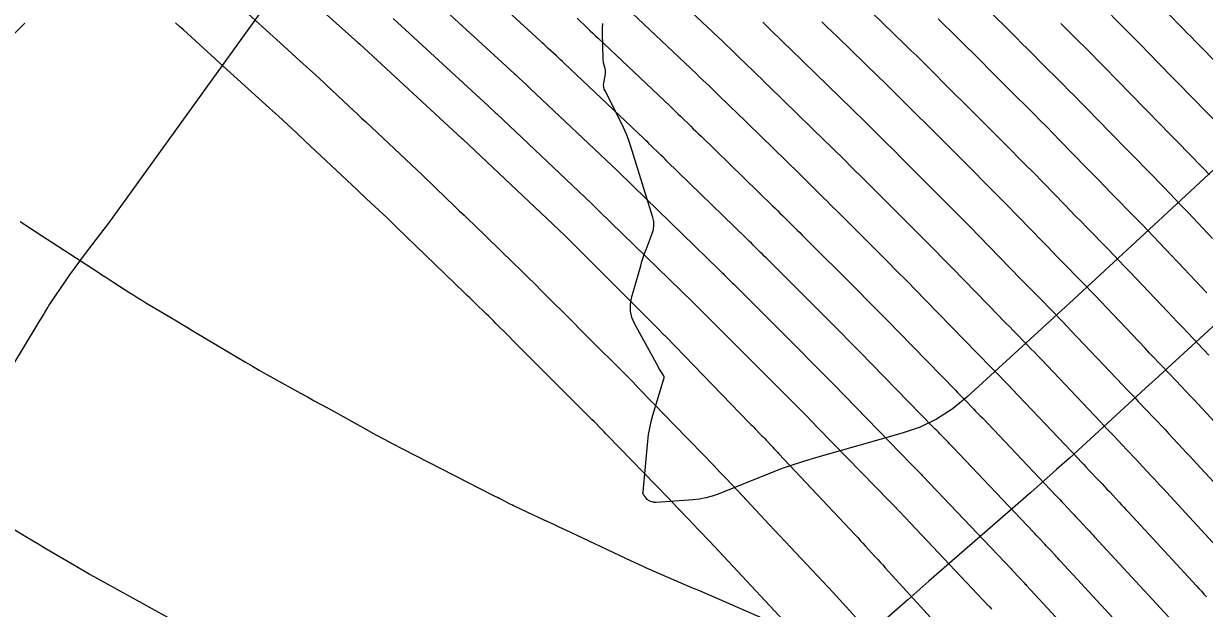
# Model space of a CAD drawing. Extents: x 1005228 to 1008882, y 1883389 to 1885754.
# Drawn here: x 1007831.6 to 1007916.7, y 1884745.4 to 1884787.6 of the extents above; entities that cross this region are included whole.
import ezdxf

# ---------------------------------------------------------------- set-up
doc = ezdxf.new("R2010")
doc.units = 0
for name, color, linetype in [('ATDIMS', 7, 'Continuous'), ('C-ANNO-NOTE', 7, 'Continuous'), ('S_BRIDGE', 7, 'Continuous'), ('TSOBSTACLE', 7, 'Continuous')]:
    doc.layers.add(name, color=color, linetype=linetype)

msp = doc.modelspace()

# ---------------------------------------------------------------- linework, layer by layer
at = {"layer": 'ATDIMS'}
for points in [[(1007846.983, 1884788.994), (1007850.329, 1884785.955), (1007850.616, 1884785.694), (1007850.904, 1884785.433), (1007851.192, 1884785.171), (1007851.479, 1884784.91), (1007852.63, 1884783.865), (1007852.917, 1884783.603), (1007853.203, 1884783.34), (1007853.488, 1884783.076), (1007853.773, 1884782.811), (1007855.024, 1884781.637), (1007855.327, 1884781.353), (1007855.63, 1884781.069), (1007855.933, 1884780.785), (1007856.237, 1884780.501), (1007859.944, 1884777.029), (1007860.286, 1884776.708), (1007860.626, 1884776.385), (1007860.965, 1884776.061), (1007861.303, 1884775.735), (1007862.651, 1884774.431), (1007862.988, 1884774.105), (1007863.326, 1884773.779), (1007863.663, 1884773.453), (1007864, 1884773.127), (1007866.898, 1884770.325), (1007867.418, 1884769.819), (1007867.937, 1884769.312), (1007868.453, 1884768.802), (1007868.968, 1884768.291), (1007871.276, 1884765.987), (1007871.662, 1884765.601), (1007872.049, 1884765.215), (1007872.435, 1884764.829), (1007872.821, 1884764.443), (1007874.367, 1884762.899), (1007874.753, 1884762.513), (1007875.137, 1884762.125), (1007875.52, 1884761.735), (1007875.901, 1884761.344), (1007877.921, 1884759.264), (1007878.351, 1884758.82), (1007878.782, 1884758.376), (1007879.213, 1884757.933), (1007879.643, 1884757.489), (1007881.365, 1884755.714), (1007881.795, 1884755.269), (1007882.223, 1884754.822), (1007882.649, 1884754.374), (1007883.073, 1884753.925), (1007885.354, 1884751.497), (1007885.738, 1884751.088), (1007886.122, 1884750.679), (1007886.506, 1884750.271), (1007886.89, 1884749.862), (1007888.428, 1884748.228), (1007888.811, 1884747.819), (1007889.193, 1884747.408), (1007889.573, 1884746.996), (1007889.952, 1884746.582), (1007893.004, 1884743.229)], [(1007871.481, 1884787.973), (1007872.246, 1884787.252), (1007872.437, 1884787.072), (1007872.628, 1884786.891), (1007872.819, 1884786.711), (1007873.01, 1884786.53), (1007878.195, 1884781.63), (1007878.382, 1884781.453), (1007878.569, 1884781.274), (1007878.756, 1884781.095), (1007878.942, 1884780.916), (1007879.685, 1884780.196), (1007879.87, 1884780.016), (1007880.056, 1884779.836), (1007880.242, 1884779.656), (1007880.427, 1884779.476), (1007885.585, 1884774.464), (1007885.765, 1884774.289), (1007885.944, 1884774.114), (1007886.122, 1884773.938), (1007886.301, 1884773.761), (1007887.012, 1884773.054), (1007887.19, 1884772.877), (1007887.368, 1884772.7), (1007887.545, 1884772.523), (1007887.723, 1884772.346), (1007891.759, 1884768.317), (1007892.49, 1884767.585), (1007893.218, 1884766.851), (1007893.944, 1884766.114), (1007894.667, 1884765.375), (1007898.778, 1884761.16), (1007898.94, 1884760.994), (1007899.102, 1884760.828), (1007899.265, 1884760.662), (1007899.427, 1884760.496), (1007900.078, 1884759.832), (1007900.24, 1884759.666), (1007900.402, 1884759.499), (1007900.563, 1884759.331), (1007900.723, 1884759.163), (1007906.016, 1884753.585), (1007906.162, 1884753.431), (1007906.309, 1884753.277), (1007906.455, 1884753.123), (1007906.602, 1884752.97), (1007907.209, 1884752.333), (1007907.345, 1884752.19), (1007907.48, 1884752.046), (1007907.615, 1884751.902), (1007907.75, 1884751.758), (1007908.287, 1884751.18), (1007908.422, 1884751.035), (1007908.556, 1884750.89), (1007908.69, 1884750.746), (1007908.824, 1884750.601), (1007914.185, 1884744.796)], [(1007892.713, 1884788.44), (1007895.163, 1884786.059), (1007895.575, 1884785.658), (1007895.986, 1884785.255), (1007896.396, 1884784.851), (1007896.805, 1884784.446), (1007898.437, 1884782.823), (1007898.846, 1884782.418), (1007899.253, 1884782.012), (1007899.661, 1884781.605), (1007900.068, 1884781.199), (1007902.322, 1884778.95), (1007902.833, 1884778.438), (1007903.341, 1884777.925), (1007903.848, 1884777.411), (1007904.354, 1884776.894), (1007906.667, 1884774.522), (1007907.06, 1884774.12), (1007907.453, 1884773.717), (1007907.846, 1884773.315), (1007908.24, 1884772.913), (1007909.814, 1884771.305), (1007910.207, 1884770.903), (1007910.599, 1884770.499), (1007910.988, 1884770.093), (1007911.376, 1884769.686), (1007914.079, 1884766.837), (1007914.446, 1884766.451), (1007914.814, 1884766.065), (1007915.181, 1884765.678), (1007915.549, 1884765.292), (1007917.073, 1884763.694)], [(1007914.04, 1884788.413), (1007915.219, 1884787.205), (1007915.511, 1884786.905), (1007915.803, 1884786.606), (1007916.095, 1884786.307), (1007916.388, 1884786.008), (1007920.161, 1884782.157)], [(1007842.225, 1884744.651), (1007836.693, 1884747.686), (1007836.282, 1884747.913), (1007835.874, 1884748.144), (1007835.468, 1884748.379), (1007835.063, 1884748.616), (1007833.45, 1884749.575), (1007833.046, 1884749.814), (1007832.643, 1884750.054), (1007832.239, 1884750.293), (1007831.836, 1884750.533), (1007828.575, 1884752.465)]]:
    msp.add_lwpolyline(points, dxfattribs=at)
at = {"layer": 'C-ANNO-NOTE'}
msp.add_lwpolyline([(1007924.026, 1884783.197), (1007913.755, 1884773.657), (1007912.144, 1884772.165), (1007910.532, 1884770.675), (1007908.916, 1884769.188), (1007907.297, 1884767.705), (1007899.594, 1884760.656), (1007898.548, 1884759.803), (1007897.425, 1884759.088), (1007896.226, 1884758.51), (1007894.95, 1884758.069), (1007888.69, 1884756.3), (1007887.881, 1884756.06), (1007887.079, 1884755.799), (1007886.285, 1884755.517), (1007885.497, 1884755.214), (1007881.659, 1884753.68), (1007881.222, 1884753.525), (1007880.778, 1884753.404), (1007880.325, 1884753.318), (1007879.865, 1884753.267), (1007877.196, 1884753.074), (1007877.137, 1884753.072), (1007877.079, 1884753.076), (1007877.021, 1884753.085), (1007876.964, 1884753.1), (1007876.736, 1884753.169), (1007876.681, 1884753.19), (1007876.632, 1884753.218), (1007876.587, 1884753.253), (1007876.547, 1884753.296), (1007876.325, 1884753.572), (1007876.282, 1884753.635), (1007876.254, 1884753.703), (1007876.24, 1884753.775), (1007876.241, 1884753.852), (1007876.589, 1884757.487), (1007876.647, 1884757.965), (1007876.727, 1884758.438), (1007876.831, 1884758.907), (1007876.958, 1884759.371), (1007877.743, 1884761.986), (1007877.758, 1884762.063), (1007877.756, 1884762.137), (1007877.736, 1884762.208), (1007877.699, 1884762.278), (1007877.517, 1884762.548), (1007877.472, 1884762.617), (1007877.429, 1884762.686), (1007877.387, 1884762.756), (1007877.347, 1884762.827), (1007875.631, 1884765.962), (1007875.437, 1884766.41), (1007875.337, 1884766.868), (1007875.332, 1884767.338), (1007875.422, 1884767.818), (1007876.079, 1884770.139), (1007876.166, 1884770.434), (1007876.26, 1884770.727), (1007876.36, 1884771.017), (1007876.467, 1884771.306), (1007876.909, 1884772.454), (1007876.994, 1884772.742), (1007877.029, 1884773.032), (1007877.013, 1884773.323), (1007876.947, 1884773.616), (1007875.34, 1884778.805), (1007875.193, 1884779.245), (1007875.027, 1884779.677), (1007874.843, 1884780.101), (1007874.64, 1884780.518), (1007873.499, 1884782.737), (1007873.444, 1884782.869), (1007873.411, 1884783.005), (1007873.402, 1884783.144), (1007873.415, 1884783.286), (1007873.534, 1884783.971), (1007873.544, 1884784.061), (1007873.545, 1884784.15), (1007873.535, 1884784.239), (1007873.516, 1884784.327), (1007873.417, 1884784.68), (1007873.395, 1884784.768), (1007873.379, 1884784.858), (1007873.369, 1884784.948), (1007873.364, 1884785.039), (1007873.33, 1884786.908), (1007873.329, 1884787.249), (1007873.34, 1884787.591)], dxfattribs=at)
at = {"layer": 'S_BRIDGE'}
for points in [[(1007820.695, 1884746.291), (1007832.603, 1884765.967), (1007832.681, 1884766.097), (1007832.759, 1884766.226), (1007832.837, 1884766.356), (1007832.914, 1884766.486), (1007833.222, 1884767.005), (1007833.3, 1884767.135), (1007833.38, 1884767.263), (1007833.462, 1884767.389), (1007833.546, 1884767.515), (1007834.89, 1884769.483), (1007835.145, 1884769.85), (1007835.406, 1884770.214), (1007835.671, 1884770.574), (1007835.941, 1884770.931), (1007837.365, 1884772.779), (1007837.692, 1884773.207), (1007838.015, 1884773.637), (1007838.334, 1884774.07), (1007838.65, 1884774.505), (1007851.674, 1884792.602)], [(1007831.639, 1884787.614), (1007827.67, 1884783.716)], [(1007926.35, 1884773.989), (1007915.257, 1884763.845), (1007914.338, 1884763.005), (1007913.421, 1884762.164), (1007912.503, 1884761.323), (1007911.587, 1884760.481), (1007907.921, 1884757.112), (1007907.001, 1884756.273), (1007906.077, 1884755.44), (1007905.146, 1884754.613), (1007904.211, 1884753.792), (1007896.873, 1884747.397), (1007895.34, 1884746.056), (1007893.812, 1884744.708)]]:
    msp.add_lwpolyline(points, dxfattribs=at)
at = {"layer": 'TSOBSTACLE'}
for points in [[(1007848.217, 1884792.896), (1007855.663, 1884786.227), (1007855.683, 1884786.21), (1007855.702, 1884786.192), (1007855.78, 1884786.12), (1007863.177, 1884779.318), (1007863.194, 1884779.303), (1007863.243, 1884779.257), (1007870.598, 1884772.305), (1007870.644, 1884772.26), (1007870.663, 1884772.241), (1007877.349, 1884765.566), (1007877.724, 1884765.192), (1007877.771, 1884765.145), (1007877.817, 1884765.098), (1007877.864, 1884765.05), (1007877.91, 1884765.003), (1007883.933, 1884758.799), (1007884.032, 1884758.697), (1007884.132, 1884758.595), (1007884.231, 1884758.493), (1007884.33, 1884758.39), (1007884.726, 1884757.982), (1007884.825, 1884757.879), (1007884.923, 1884757.777), (1007885.022, 1884757.674), (1007885.119, 1884757.57), (1007885.597, 1884757.062), (1007885.709, 1884756.942), (1007885.821, 1884756.823), (1007885.933, 1884756.704), (1007886.045, 1884756.585), (1007891.551, 1884750.733), (1007891.733, 1884750.539), (1007891.915, 1884750.344), (1007892.095, 1884750.147), (1007892.275, 1884749.951), (1007892.993, 1884749.162), (1007893.173, 1884748.964), (1007893.352, 1884748.767), (1007893.532, 1884748.57), (1007893.712, 1884748.373), (1007898.271, 1884743.37)], [(1007912.204, 1884742.529), (1007906.363, 1884748.851), (1007906.27, 1884748.952), (1007906.176, 1884749.054), (1007906.083, 1884749.155), (1007905.989, 1884749.256), (1007905.614, 1884749.659), (1007905.52, 1884749.76), (1007905.426, 1884749.861), (1007905.331, 1884749.961), (1007905.236, 1884750.061), (1007904.812, 1884750.505), (1007904.71, 1884750.612), (1007904.608, 1884750.72), (1007904.506, 1884750.827), (1007904.403, 1884750.935), (1007898.592, 1884757.058), (1007898.477, 1884757.179), (1007898.362, 1884757.299), (1007898.247, 1884757.418), (1007898.13, 1884757.537), (1007897.665, 1884758.012), (1007897.549, 1884758.131), (1007897.432, 1884758.25), (1007897.316, 1884758.369), (1007897.2, 1884758.488), (1007892.73, 1884763.072), (1007891.963, 1884763.855), (1007891.193, 1884764.636), (1007890.421, 1884765.415), (1007889.647, 1884766.191), (1007885.254, 1884770.575), (1007885.122, 1884770.707), (1007884.99, 1884770.838), (1007884.859, 1884770.969), (1007884.727, 1884771.1), (1007884.2, 1884771.624), (1007884.068, 1884771.755), (1007883.935, 1884771.885), (1007883.803, 1884772.015), (1007883.67, 1884772.145), (1007877.97, 1884777.683), (1007877.831, 1884777.818), (1007877.692, 1884777.953), (1007877.552, 1884778.088), (1007877.413, 1884778.223), (1007876.856, 1884778.763), (1007876.716, 1884778.898), (1007876.577, 1884779.032), (1007876.436, 1884779.166), (1007876.296, 1884779.299), (1007870.568, 1884784.712), (1007870.424, 1884784.849), (1007870.279, 1884784.985), (1007870.134, 1884785.122), (1007869.99, 1884785.258), (1007869.41, 1884785.804), (1007869.265, 1884785.941), (1007869.12, 1884786.076), (1007868.974, 1884786.212), (1007868.828, 1884786.347), (1007863.055, 1884791.655)], [(1007860.63, 1884789.81), (1007866.944, 1884784.004), (1007867.044, 1884783.912), (1007867.143, 1884783.82), (1007867.242, 1884783.728), (1007867.34, 1884783.635), (1007867.733, 1884783.265), (1007867.832, 1884783.172), (1007867.93, 1884783.079), (1007868.028, 1884782.986), (1007868.126, 1884782.894), (1007874.396, 1884776.968), (1007874.49, 1884776.879), (1007874.584, 1884776.79), (1007874.677, 1884776.7), (1007874.77, 1884776.61), (1007875.142, 1884776.251), (1007875.234, 1884776.161), (1007875.327, 1884776.071), (1007875.42, 1884775.981), (1007875.513, 1884775.89), (1007881.754, 1884769.826), (1007881.84, 1884769.742), (1007881.927, 1884769.657), (1007882.013, 1884769.572), (1007882.099, 1884769.487), (1007882.442, 1884769.146), (1007882.528, 1884769.061), (1007882.613, 1884768.976), (1007882.699, 1884768.89), (1007882.784, 1884768.805), (1007887.534, 1884764.064), (1007888.353, 1884763.244), (1007889.169, 1884762.421), (1007889.982, 1884761.596), (1007890.792, 1884760.768), (1007895.622, 1884755.816), (1007895.692, 1884755.744), (1007895.762, 1884755.672), (1007895.832, 1884755.601), (1007895.902, 1884755.529), (1007896.183, 1884755.242), (1007896.253, 1884755.171), (1007896.323, 1884755.099), (1007896.392, 1884755.026), (1007896.461, 1884754.954), (1007902.791, 1884748.284), (1007902.849, 1884748.223), (1007902.907, 1884748.162), (1007902.965, 1884748.101), (1007903.023, 1884748.041), (1007903.263, 1884747.788), (1007903.317, 1884747.732), (1007903.371, 1884747.675), (1007903.424, 1884747.618), (1007903.478, 1884747.561), (1007903.69, 1884747.331), (1007903.744, 1884747.274), (1007903.797, 1884747.217), (1007903.85, 1884747.159), (1007903.903, 1884747.102), (1007910.222, 1884740.261)], [(1007918.149, 1884749.331), (1007913.744, 1884754.099), (1007913.53, 1884754.332), (1007913.315, 1884754.564), (1007913.099, 1884754.796), (1007912.884, 1884755.028), (1007912.022, 1884755.956), (1007911.806, 1884756.187), (1007911.59, 1884756.418), (1007911.373, 1884756.648), (1007911.154, 1884756.878), (1007910.181, 1884757.899), (1007909.946, 1884758.145), (1007909.711, 1884758.392), (1007909.476, 1884758.639), (1007909.241, 1884758.886), (1007904.984, 1884763.372), (1007904.733, 1884763.636), (1007904.48, 1884763.899), (1007904.227, 1884764.16), (1007903.972, 1884764.421), (1007902.952, 1884765.463), (1007902.697, 1884765.723), (1007902.443, 1884765.984), (1007902.188, 1884766.244), (1007901.933, 1884766.505), (1007898.542, 1884769.983), (1007897.906, 1884770.633), (1007897.267, 1884771.281), (1007896.627, 1884771.926), (1007895.984, 1884772.57), (1007892.661, 1884775.887), (1007892.391, 1884776.156), (1007892.122, 1884776.425), (1007891.852, 1884776.693), (1007891.582, 1884776.962), (1007890.502, 1884778.035), (1007890.232, 1884778.303), (1007889.961, 1884778.57), (1007889.689, 1884778.837), (1007889.416, 1884779.102), (1007885.341, 1884783.062), (1007885.063, 1884783.332), (1007884.785, 1884783.602), (1007884.507, 1884783.872), (1007884.228, 1884784.142), (1007883.114, 1884785.221), (1007882.835, 1884785.49), (1007882.555, 1884785.759), (1007882.275, 1884786.026), (1007881.993, 1884786.293), (1007877.894, 1884790.167)], [(1007917.332, 1884772.11), (1007915.565, 1884773.972), (1007915.122, 1884774.436), (1007914.678, 1884774.899), (1007914.231, 1884775.36), (1007913.783, 1884775.819), (1007911.644, 1884778.003), (1007911.219, 1884778.438), (1007910.793, 1884778.873), (1007910.368, 1884779.308), (1007909.943, 1884779.744), (1007908.228, 1884781.502), (1007907.81, 1884781.929), (1007907.391, 1884782.355), (1007906.97, 1884782.779), (1007906.547, 1884783.202), (1007904.854, 1884784.892), (1007904.431, 1884785.314), (1007904.008, 1884785.736), (1007903.584, 1884786.158), (1007903.16, 1884786.58), (1007900.847, 1884788.879)], [(1007909.432, 1884788.793), (1007910.772, 1884787.455), (1007911.107, 1884787.121), (1007911.44, 1884786.785), (1007911.772, 1884786.447), (1007912.103, 1884786.109), (1007913.46, 1884784.718), (1007913.796, 1884784.373), (1007914.133, 1884784.028), (1007914.47, 1884783.684), (1007914.807, 1884783.34), (1007918.035, 1884780.044)], [(1007858.205, 1884787.965), (1007865.061, 1884781.661), (1007865.113, 1884781.613), (1007865.166, 1884781.564), (1007865.218, 1884781.515), (1007865.27, 1884781.467), (1007865.477, 1884781.271), (1007865.529, 1884781.222), (1007865.581, 1884781.173), (1007865.633, 1884781.124), (1007865.685, 1884781.075), (1007872.497, 1884774.637), (1007872.544, 1884774.592), (1007872.591, 1884774.547), (1007872.638, 1884774.503), (1007872.684, 1884774.458), (1007872.87, 1884774.278), (1007872.916, 1884774.233), (1007872.963, 1884774.188), (1007873.009, 1884774.143), (1007873.056, 1884774.098), (1007879.838, 1884767.507), (1007879.878, 1884767.468), (1007879.918, 1884767.429), (1007879.958, 1884767.389), (1007879.998, 1884767.35), (1007880.157, 1884767.192), (1007880.196, 1884767.153), (1007880.236, 1884767.113), (1007880.276, 1884767.074), (1007880.315, 1884767.034), (1007885.422, 1884761.938), (1007886.284, 1884761.074), (1007887.144, 1884760.207), (1007888.001, 1884759.337), (1007888.855, 1884758.464), (1007894.044, 1884753.143), (1007894.092, 1884753.094), (1007894.14, 1884753.045), (1007894.236, 1884752.948), (1007894.26, 1884752.923), (1007894.283, 1884752.899), (1007894.307, 1884752.874), (1007894.331, 1884752.849), (1007901.178, 1884745.634), (1007901.22, 1884745.59), (1007901.291, 1884745.516), (1007901.303, 1884745.502), (1007901.316, 1884745.489), (1007901.329, 1884745.475), (1007901.341, 1884745.462), (1007901.405, 1884745.394)], [(1007875.452, 1884788.349), (1007880.094, 1884783.962), (1007880.328, 1884783.739), (1007880.562, 1884783.516), (1007880.795, 1884783.293), (1007881.028, 1884783.068), (1007881.956, 1884782.169), (1007882.189, 1884781.944), (1007882.421, 1884781.719), (1007882.652, 1884781.494), (1007882.884, 1884781.269), (1007887.501, 1884776.783), (1007887.727, 1884776.563), (1007887.952, 1884776.342), (1007888.177, 1884776.12), (1007888.401, 1884775.898), (1007889.297, 1884775.008), (1007889.521, 1884774.785), (1007889.745, 1884774.562), (1007889.968, 1884774.34), (1007890.192, 1884774.117), (1007893.872, 1884770.444), (1007894.558, 1884769.756), (1007895.243, 1884769.066), (1007895.925, 1884768.374), (1007896.604, 1884767.679), (1007900.356, 1884763.833), (1007900.564, 1884763.619), (1007900.773, 1884763.406), (1007900.981, 1884763.192), (1007901.19, 1884762.979), (1007902.025, 1884762.127), (1007902.233, 1884761.913), (1007902.441, 1884761.699), (1007902.648, 1884761.483), (1007902.853, 1884761.267), (1007907.629, 1884756.236), (1007907.819, 1884756.035), (1007908.01, 1884755.835), (1007908.2, 1884755.634), (1007908.391, 1884755.434), (1007909.182, 1884754.605), (1007909.359, 1884754.419), (1007909.535, 1884754.232), (1007909.711, 1884754.045), (1007909.886, 1884753.857), (1007910.586, 1884753.104), (1007910.76, 1884752.916), (1007910.935, 1884752.727), (1007911.11, 1884752.539), (1007911.284, 1884752.35), (1007916.167, 1884747.064), (1007916.348, 1884746.868), (1007916.528, 1884746.671), (1007916.707, 1884746.474), (1007916.886, 1884746.276)], [(1007897.538, 1884787.931), (1007897.995, 1884787.483), (1007898.451, 1884787.034), (1007898.906, 1884786.583), (1007900.723, 1884784.777), (1007901.177, 1884784.326), (1007901.63, 1884783.874), (1007902.084, 1884783.422), (1007902.537, 1884782.97), (1007904.435, 1884781.076), (1007904.901, 1884780.609), (1007905.366, 1884780.14), (1007905.829, 1884779.67), (1007906.291, 1884779.198), (1007908.245, 1884777.195), (1007908.684, 1884776.745), (1007909.123, 1884776.295), (1007909.563, 1884775.846), (1007910.002, 1884775.396), (1007911.762, 1884773.6), (1007912.201, 1884773.15), (1007912.638, 1884772.699), (1007913.073, 1884772.245), (1007913.507, 1884771.79), (1007915.692, 1884769.488), (1007916.103, 1884769.055), (1007916.515, 1884768.622), (1007916.926, 1884768.189)], [(1007886.409, 1884744.55), (1007881.027, 1884750.279), (1007880.276, 1884751.075), (1007879.522, 1884751.868), (1007878.765, 1884752.658), (1007878.004, 1884753.445), (1007873.675, 1884757.908), (1007873.554, 1884758.033), (1007873.433, 1884758.158), (1007873.312, 1884758.283), (1007873.19, 1884758.408), (1007872.705, 1884758.908), (1007872.584, 1884759.032), (1007872.462, 1884759.156), (1007872.339, 1884759.28), (1007872.217, 1884759.403), (1007866.997, 1884764.615), (1007866.483, 1884765.128), (1007865.626, 1884765.984), (1007865.454, 1884766.155), (1007865.282, 1884766.325), (1007865.109, 1884766.494), (1007864.935, 1884766.663), (1007864.128, 1884767.443), (1007863.935, 1884767.629), (1007863.743, 1884767.816), (1007863.55, 1884768.002), (1007863.358, 1884768.188), (1007858.461, 1884772.925), (1007858.226, 1884773.152), (1007857.99, 1884773.377), (1007857.753, 1884773.602), (1007857.515, 1884773.826), (1007856.561, 1884774.719), (1007856.323, 1884774.942), (1007856.085, 1884775.166), (1007855.846, 1884775.389), (1007855.608, 1884775.612), (1007851.876, 1884779.112), (1007851.232, 1884779.713), (1007850.586, 1884780.311), (1007849.938, 1884780.907), (1007849.287, 1884781.5), (1007845.949, 1884784.531), (1007845.663, 1884784.792), (1007845.376, 1884785.052), (1007845.089, 1884785.313), (1007844.802, 1884785.573), (1007843.655, 1884786.615), (1007843.368, 1884786.875), (1007843.08, 1884787.134), (1007842.79, 1884787.391), (1007842.5, 1884787.647)], [(1007884.874, 1884787.688), (1007885.2, 1884787.373), (1007886.5, 1884786.115), (1007886.825, 1884785.8), (1007887.149, 1884785.485), (1007887.474, 1884785.17), (1007887.799, 1884784.855), (1007891.332, 1884781.421), (1007891.651, 1884781.11), (1007891.969, 1884780.798), (1007892.287, 1884780.486), (1007892.603, 1884780.172), (1007893.867, 1884778.916), (1007894.183, 1884778.601), (1007894.499, 1884778.287), (1007894.815, 1884777.973), (1007895.13, 1884777.658), (1007898.097, 1884774.697), (1007898.695, 1884774.097), (1007899.292, 1884773.496), (1007899.887, 1884772.892), (1007900.479, 1884772.287), (1007903.511, 1884769.178), (1007903.812, 1884768.869), (1007904.113, 1884768.562), (1007904.414, 1884768.254), (1007904.715, 1884767.946), (1007905.92, 1884766.716), (1007906.22, 1884766.408), (1007906.52, 1884766.099), (1007906.818, 1884765.788), (1007907.115, 1884765.476), (1007910.854, 1884761.537), (1007911.133, 1884761.243), (1007911.412, 1884760.95), (1007911.691, 1884760.656), (1007911.97, 1884760.363), (1007913.127, 1884759.15), (1007913.386, 1884758.877), (1007913.645, 1884758.604), (1007913.902, 1884758.329), (1007914.158, 1884758.054), (1007915.182, 1884756.952), (1007915.438, 1884756.676), (1007915.694, 1884756.401), (1007915.95, 1884756.125), (1007916.205, 1884755.848), (1007920.13, 1884751.599)], [(1007917.481, 1884758.876), (1007916.295, 1884760.153), (1007915.997, 1884760.472), (1007915.699, 1884760.79), (1007915.4, 1884761.106), (1007915.1, 1884761.422), (1007913.76, 1884762.828), (1007913.436, 1884763.167), (1007913.113, 1884763.507), (1007912.789, 1884763.847), (1007912.467, 1884764.187), (1007909.246, 1884767.581), (1007908.903, 1884767.94), (1007908.559, 1884768.299), (1007908.214, 1884768.655), (1007907.867, 1884769.011), (1007906.477, 1884770.43), (1007906.13, 1884770.784), (1007905.783, 1884771.139), (1007905.436, 1884771.495), (1007905.089, 1884771.85), (1007902.416, 1884774.59), (1007901.867, 1884775.151), (1007901.317, 1884775.71), (1007900.764, 1884776.268), (1007900.209, 1884776.823), (1007897.599, 1884779.428), (1007897.238, 1884779.789), (1007896.876, 1884780.149), (1007896.514, 1884780.509), (1007896.152, 1884780.869), (1007894.704, 1884782.309), (1007894.341, 1884782.668), (1007893.978, 1884783.027), (1007893.613, 1884783.384), (1007893.248, 1884783.74), (1007890.256, 1884786.648), (1007889.885, 1884787.008), (1007889.514, 1884787.368), (1007889.143, 1884787.728)], [(1007906.385, 1884787.599), (1007906.764, 1884787.221), (1007907.143, 1884786.842), (1007908.66, 1884785.329), (1007909.038, 1884784.95), (1007909.415, 1884784.57), (1007909.791, 1884784.188), (1007910.166, 1884783.805), (1007911.701, 1884782.231), (1007912.082, 1884781.841), (1007912.463, 1884781.451), (1007912.844, 1884781.061), (1007913.226, 1884780.671), (1007915.909, 1884777.932), (1007916.314, 1884777.516), (1007916.718, 1884777.1), (1007917.12, 1884776.681)], [(1007831.31, 1884773.322), (1007832.077, 1884772.812), (1007832.849, 1884772.308), (1007836.92, 1884769.679), (1007837.208, 1884769.493), (1007837.495, 1884769.308), (1007837.783, 1884769.122), (1007838.07, 1884768.936), (1007839.219, 1884768.192), (1007839.507, 1884768.008), (1007839.796, 1884767.826), (1007840.088, 1884767.646), (1007840.381, 1884767.47), (1007842.177, 1884766.396), (1007842.575, 1884766.159), (1007842.972, 1884765.921), (1007843.37, 1884765.684), (1007843.767, 1884765.447), (1007847.57, 1884763.181), (1007848.059, 1884762.893), (1007848.55, 1884762.609), (1007849.043, 1884762.329), (1007849.539, 1884762.053), (1007851.527, 1884760.958), (1007852.024, 1884760.684), (1007852.521, 1884760.41), (1007853.017, 1884760.136), (1007853.514, 1884759.861), (1007856.294, 1884758.323), (1007856.924, 1884757.978), (1007857.557, 1884757.638), (1007858.193, 1884757.303), (1007858.832, 1884756.973), (1007865.463, 1884753.585), (1007865.599, 1884753.516), (1007865.734, 1884753.447), (1007865.87, 1884753.378), (1007866.005, 1884753.309), (1007866.547, 1884753.033), (1007866.683, 1884752.964), (1007866.819, 1884752.897), (1007866.956, 1884752.83), (1007867.094, 1884752.765), (1007869.083, 1884751.832), (1007869.461, 1884751.655), (1007869.838, 1884751.477), (1007870.216, 1884751.3), (1007870.593, 1884751.123), (1007875.38, 1884748.873), (1007875.872, 1884748.644), (1007876.367, 1884748.419), (1007876.863, 1884748.199), (1007877.361, 1884747.982), (1007879.356, 1884747.124), (1007879.855, 1884746.91), (1007880.354, 1884746.695), (1007880.853, 1884746.48), (1007881.351, 1884746.264), (1007885.975, 1884744.265)]]:
    msp.add_lwpolyline(points, dxfattribs=at)

doc.saveas('drawing.dxf')
